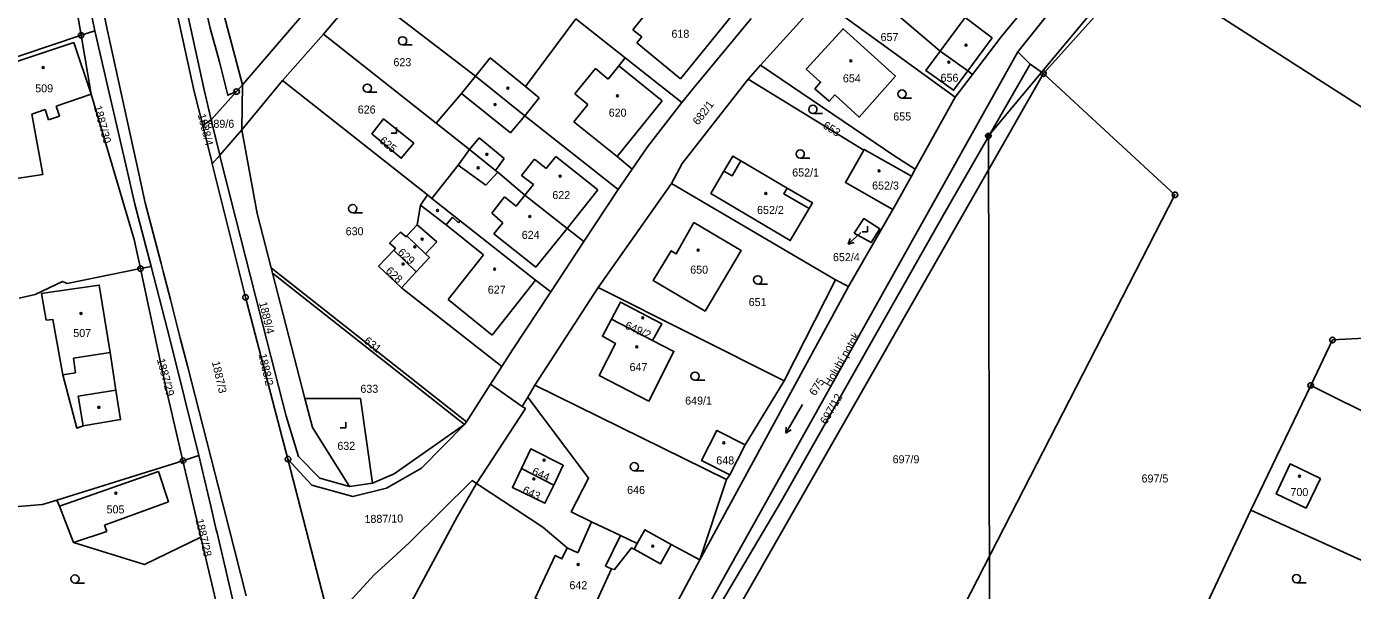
# Model space of a CAD drawing. Extents: x -587171 to -555306, y -1167727 to -1074732.
# Drawn here: x -561091.7 to -560849.9, y -1078136.7 to -1078033.9 of the extents above; entities that cross this region are included whole.
import ezdxf

# ---------------------------------------------------------------- set-up
doc = ezdxf.new("R2010")
doc.units = 0
for name, color, linetype in [('Hranice parcel', 7, 'Continuous'), ('Parcelní čísla', 7, 'Continuous'), ('Pop  PČ popisy', 7, 'Continuous'), ('Poz předměty', 7, 'Continuous'), ('Vnitřní kresba', 7, 'Continuous'), ('Značky bodu BP', 7, 'Continuous'), ('Značky budov', 7, 'Continuous'), ('Značky kultur', 7, 'Continuous')]:
    doc.layers.add(name, color=color, linetype=linetype)

msp = doc.modelspace()

# ---------------------------------------------------------------- linework, layer by layer
at = {"layer": 'Hranice parcel'}
for p, q in [((-560910.89, -1078038.54), (-560871.44, -1077989.15)), ((-561081.7, -1078035.53), (-561084.55, -1078018.75)), ((-561082.57, -1078018.16), (-561079.17, -1078034.69)), ((-561059.25, -1078045.49), (-561064.66, -1078020.81)), ((-560925.06, -1078038.44), (-560942.07, -1078023.94)), ((-560888.56, -1078022.72), (-560906.23, -1078042.52)), ((-560818.32, -1078067.81), (-560888.56, -1078022.72)), ((-561052.26, -1078044.56), (-561034.67, -1078024.09)), ((-561037.52, -1078035.3), (-561030.54, -1078027.08)), ((-561030.54, -1078027.08), (-561009.78, -1078042.99)), ((-561055.85, -1078031.01), (-561052.26, -1078044.56)), ((-560922.35, -1078046.8), (-560946.9, -1078028.93)), ((-561079.17, -1078034.69), (-561081.7, -1078035.53)), ((-561044.95, -1078043.79), (-561037.52, -1078035.3)), ((-561037.52, -1078035.3), (-561016.95, -1078051.57)), ((-560919.99, -1078042), (-560925.06, -1078038.44)), ((-560977.13, -1078156.96), (-560910.89, -1078038.54)), ((-560908.67, -1078040.79), (-560910.89, -1078038.54)), ((-560906.23, -1078042.52), (-560908.67, -1078040.79)), ((-560957.82, -1078041), (-560960.08, -1078043.53)), ((-560922.35, -1078046.8), (-560919.18, -1078042.66)), ((-560919.18, -1078042.66), (-560919.99, -1078042)), ((-561057.96, -1078050.91), (-561059.25, -1078045.49)), ((-561053.35, -1078045.78), (-561052.26, -1078044.56)), ((-561052.42, -1078052.76), (-561044.95, -1078043.79)), ((-561052.26, -1078044.56), (-561052.42, -1078052.76)), ((-561044.95, -1078043.79), (-561018.56, -1078064.64)), ((-560938.99, -1078056.48), (-560960.08, -1078043.53)), ((-561057.96, -1078050.91), (-561053.35, -1078045.78)), ((-560929.6, -1078059.93), (-560922.35, -1078046.8)), ((-561059.52, -1078052), (-561057.96, -1078050.91)), ((-561057.86, -1078058.61), (-561059.52, -1078052)), ((-561056.41, -1078057.37), (-561057.96, -1078050.91)), ((-561052.42, -1078052.76), (-561056.41, -1078057.37)), ((-561016.95, -1078051.57), (-561010.89, -1078056.36)), ((-561056.41, -1078057.37), (-561057.78, -1078058.97)), ((-561056.26, -1078058.01), (-561056.41, -1078057.37)), ((-561057.78, -1078058.97), (-561057.86, -1078058.61)), ((-561051.73, -1078083.29), (-561057.78, -1078058.97)), ((-560930.29, -1078061.18), (-560929.6, -1078059.93)), ((-560974.06, -1078062.52), (-560987.42, -1078081.51)), ((-560944.13, -1078080.13), (-560974.06, -1078062.52)), ((-561018.56, -1078064.64), (-561017.77, -1078065.26)), ((-560990.06, -1078073.1), (-560983.78, -1078063.65)), ((-561020.6, -1078078.66), (-561024.7, -1078074.69)), ((-560996.08, -1078082.31), (-560990.06, -1078073.1)), ((-561068.94, -1078077.68), (-561070.88, -1078078.07)), ((-561047.05, -1078077.92), (-561046.81, -1078078.88)), ((-561046.81, -1078078.88), (-561040.89, -1078101.71)), ((-561020.6, -1078078.66), (-561023.27, -1078081.54)), ((-561023.27, -1078081.54), (-561004.99, -1078095.88)), ((-560987.42, -1078081.51), (-560998.99, -1078099.32)), ((-560953.49, -1078098.52), (-560987.42, -1078081.51)), ((-560953.49, -1078098.52), (-560944.13, -1078080.13)), ((-561043.98, -1078112.78), (-561051.73, -1078083.29)), ((-560977.5, -1078091.16), (-560985.02, -1078087.29)), ((-561007.04, -1078099.1), (-561004.99, -1078095.88)), ((-560960.64, -1078110.18), (-560953.49, -1078098.52)), ((-561011.42, -1078105.98), (-561007.04, -1078099.1)), ((-561001.28, -1078103.17), (-561007.04, -1078099.1)), ((-560998.99, -1078099.32), (-561000.27, -1078101.47)), ((-560964.01, -1078116.53), (-560998.99, -1078099.32)), ((-560868.41, -1078122.07), (-560857.5, -1078099.36)), ((-560826.67, -1078114.73), (-560857.5, -1078099.36)), ((-561000.27, -1078101.47), (-561001.28, -1078103.17)), ((-561011.79, -1078106.45), (-561011.42, -1078105.98)), ((-560963.44, -1078115.67), (-560960.64, -1078110.18)), ((-561063.13, -1078113.08), (-561086.1, -1078120.25)), ((-561060.21, -1078112.16), (-561063.13, -1078113.08)), ((-561059.87, -1078127.04), (-561063.13, -1078113.08)), ((-561043.98, -1078112.78), (-561035.21, -1078146.81)), ((-560995.53, -1078117.52), (-561001.43, -1078114.53)), ((-560964.01, -1078116.53), (-560963.44, -1078115.67)), ((-561032.78, -1078117.8), (-561028.55, -1078117.17)), ((-560968.87, -1078131.15), (-560964.01, -1078116.53)), ((-560877.69, -1078141.91), (-560868.41, -1078122.07)), ((-560868.41, -1078122.07), (-560842.43, -1078133.91)), ((-561056.43, -1078141.73), (-561059.87, -1078127.04)), ((-560968.87, -1078131.15), (-560974.09, -1078128.34)), ((-560981.07, -1078153.84), (-560968.87, -1078131.15))]:
    msp.add_line(p, q, dxfattribs=at)
for points in [[(-561059.52, -1078052), (-561061.07, -1078045.8), (-561066.5, -1078021.01), (-561071.2, -1077996.41), (-561072.12, -1077991.25), (-561074.29, -1077979.09), (-561077.15, -1077959.01), (-561078.16, -1077950.83), (-561078.96, -1077944.55)], [(-561063.17, -1078002.86), (-561065.14, -1078004.23), (-561061.74, -1078018.76), (-561059.57, -1078028.01), (-561058.16, -1078034.2), (-561056.48, -1078040.37), (-561054.95, -1078046.47), (-561053.35, -1078045.78)], [(-560919.18, -1078042.66), (-560913.95, -1078035.83), (-560908.25, -1078028.82), (-560906.27, -1078025.71)], [(-560946.9, -1078028.93), (-560947.76, -1078029.88), (-560957.82, -1078041)], [(-560991.5, -1078032.54), (-561000.69, -1078044.87), (-561007.09, -1078039.66), (-561009.78, -1078042.99)], [(-560991.5, -1078032.54), (-560982.52, -1078039.65), (-560972.19, -1078047.81)], [(-560972.19, -1078047.81), (-560970.03, -1078045.19), (-560959.55, -1078032.46)], [(-561081.7, -1078035.53), (-561097.6, -1078040.85), (-561102.34, -1078042.43)], [(-561070.88, -1078078.07), (-561072.02, -1078072.73), (-561079.87, -1078046.29), (-561081.7, -1078035.53)], [(-561068.94, -1078077.68), (-561071.92, -1078066.3), (-561073.01, -1078061.54), (-561079.17, -1078034.69)], [(-560933.18, -1078042.96), (-560942.77, -1078034.35), (-560949.49, -1078041.7), (-560946.87, -1078044.05), (-560947.89, -1078045.28), (-560945.32, -1078047.54), (-560944.27, -1078046.39), (-560939.85, -1078050.48), (-560933.18, -1078042.96)], [(-560925.06, -1078038.44), (-560927.67, -1078041.95), (-560922.6, -1078045.55), (-560919.99, -1078042)], [(-560908.67, -1078040.79), (-560924.44, -1078068.27), (-560954.01, -1078120.4), (-560976.01, -1078157.56)], [(-561009.78, -1078042.99), (-561012.34, -1078046.14), (-561016.95, -1078051.57)], [(-561009.78, -1078042.99), (-561000.8, -1078050.22), (-560983.78, -1078063.65)], [(-560929.6, -1078059.93), (-560933.33, -1078057.56), (-560957.82, -1078041)], [(-560906.23, -1078042.52), (-560882.25, -1078064.61), (-560939.86, -1078176.8)], [(-560960.08, -1078043.53), (-560972.1, -1078058.87), (-560974.06, -1078062.52)], [(-560983.78, -1078063.65), (-560981.21, -1078059.91), (-560978.42, -1078055.84), (-560972.19, -1078047.81)], [(-561052.42, -1078052.76), (-561049.62, -1078068.03), (-561047.05, -1078077.92)], [(-561021.02, -1078055.19), (-561026.55, -1078050.75), (-561028.71, -1078053.47), (-561023.33, -1078057.95), (-561021.02, -1078055.19)], [(-561010.89, -1078056.36), (-561012.94, -1078059.21), (-561017.77, -1078065.26)], [(-561010.89, -1078056.36), (-561006.14, -1078060.15), (-561005.73, -1078060.47), (-561004.48, -1078061.5), (-561000.82, -1078064.69), (-560993.08, -1078070.74), (-560990.06, -1078073.1)], [(-560948.95, -1078067.13), (-560952.41, -1078072.96), (-560966.87, -1078064.38), (-560964.48, -1078060.31), (-560962.86, -1078057.55), (-560961.4, -1078058.41), (-560952.97, -1078063.38), (-560948.35, -1078066.1), (-560948.95, -1078067.13)], [(-560933.7, -1078067.29), (-560942.34, -1078062.39), (-560938.99, -1078056.48)], [(-560930.29, -1078061.18), (-560938.91, -1078056.34), (-560938.99, -1078056.48)], [(-561032.78, -1078117.8), (-561038.2, -1078116.25), (-561042.08, -1078112.32), (-561044.29, -1078104.96), (-561049.91, -1078083.09), (-561056.26, -1078058.01)], [(-560933.7, -1078067.29), (-560933.2, -1078066.43), (-560930.29, -1078061.18)], [(-561018.56, -1078064.64), (-561019.82, -1078066.52), (-561020.41, -1078070.11), (-561022.29, -1078072.09)], [(-561017.77, -1078065.26), (-561012.59, -1078069.36), (-560998.82, -1078080.16), (-560996.08, -1078082.31)], [(-560944.13, -1078080.13), (-560941.78, -1078081.32), (-560933.7, -1078067.29)], [(-560969.96, -1078069.63), (-560973.18, -1078075.38), (-560974.12, -1078074.81), (-560977.41, -1078080.21), (-560967.93, -1078085.81), (-560961.37, -1078074.73), (-560969.96, -1078069.63)], [(-560940.72, -1078071.62), (-560939, -1078068.94), (-560936.08, -1078070.79), (-560937.66, -1078073.33), (-560940.72, -1078071.62)], [(-561022.29, -1078072.09), (-561022.45, -1078072.29), (-561023.48, -1078071.42), (-561025.44, -1078073.44), (-561024.39, -1078074.36), (-561024.7, -1078074.69)], [(-561022.29, -1078072.09), (-561018.91, -1078075.37), (-561018.19, -1078076.06), (-561020.6, -1078078.66)], [(-561024.7, -1078074.69), (-561027.46, -1078077.64), (-561023.27, -1078081.54)], [(-561070.88, -1078078.07), (-561084.23, -1078080.75), (-561085.08, -1078080.4), (-561090.07, -1078082.8), (-561093.01, -1078083.42)], [(-561063.13, -1078113.08), (-561066.2, -1078099.97), (-561070.64, -1078079.18), (-561070.88, -1078078.07)], [(-561060.21, -1078112.16), (-561065.49, -1078091.08), (-561068.94, -1078077.68)], [(-561047.05, -1078077.92), (-561046.16, -1078078.62), (-561011.42, -1078105.98)], [(-561046.81, -1078078.88), (-561046.53, -1078079.09), (-561011.79, -1078106.45)], [(-561088.08, -1078087.48), (-561086.87, -1078087.32), (-561085.54, -1078094.76), (-561085.06, -1078097.44), (-561082.49, -1078107.12), (-561081.33, -1078106.7), (-561074.5, -1078105.58), (-561075.36, -1078100.25), (-561076.42, -1078093.37), (-561078.4, -1078081.06), (-561087.74, -1078082.44), (-561088.93, -1078082.61), (-561088.08, -1078087.48)], [(-561004.99, -1078095.88), (-561003.06, -1078092.85), (-560996.08, -1078082.31)], [(-560985.02, -1078087.29), (-560983.37, -1078084.17), (-560975.8, -1078088.14), (-560977.5, -1078091.16)], [(-560985.02, -1078087.29), (-560986.65, -1078090.39), (-560984.27, -1078091.69), (-560987.22, -1078097.56), (-560978.18, -1078102.2), (-560973.62, -1078093.15), (-560977.5, -1078091.16)], [(-560857.5, -1078099.36), (-560853.52, -1078091.07), (-560832.54, -1078089.96)], [(-561028.55, -1078117.17), (-561030.76, -1078101.76), (-561040.89, -1078101.71)], [(-561040.89, -1078101.71), (-561039.51, -1078107.04), (-561032.78, -1078117.8)], [(-561001.28, -1078103.17), (-561000.69, -1078103.59), (-561009.61, -1078117.23)], [(-560974.09, -1078128.34), (-560978.9, -1078125.67), (-560980.28, -1078128.16), (-560983.36, -1078126.7), (-560988.63, -1078124.21), (-560992.34, -1078122.43), (-560989.17, -1078116.25), (-561000.27, -1078101.47)], [(-561011.79, -1078106.45), (-561019.62, -1078114.46), (-561026, -1078118.1), (-561032.16, -1078119.59), (-561039.64, -1078117.55), (-561043.98, -1078112.78)], [(-561028.55, -1078117.17), (-561024.63, -1078115.48), (-561020.74, -1078112.75), (-561011.79, -1078106.45)], [(-560960.64, -1078110.18), (-560965.76, -1078107.57), (-560968.55, -1078113.06), (-560963.44, -1078115.67)], [(-561001.43, -1078114.53), (-560999.72, -1078110.93), (-560993.8, -1078113.92), (-560995.53, -1078117.52)], [(-561053.55, -1078140.65), (-561056.92, -1078126.21), (-561057.05, -1078125.67), (-561058.05, -1078121.38), (-561060.21, -1078112.16)], [(-560995.53, -1078117.52), (-560997.12, -1078120.84), (-561003.06, -1078117.96), (-561001.43, -1078114.53)], [(-560855.73, -1078116.3), (-560861.23, -1078113.66), (-560863.82, -1078119.12), (-560858.33, -1078121.73), (-560855.73, -1078116.3)], [(-561035.21, -1078146.81), (-561034.65, -1078145.19), (-561032.27, -1078138.29), (-561028.24, -1078133.88), (-561024.17, -1078130.17), (-561021.74, -1078127.95), (-561010.41, -1078116.7), (-561009.61, -1078117.23)], [(-561009.61, -1078117.23), (-561013.13, -1078123.34), (-561021.47, -1078138.82)], [(-561009.61, -1078117.23), (-560997.53, -1078125.17), (-560993.06, -1078128.98), (-560994.02, -1078130.97), (-560995.28, -1078130.38), (-560998.88, -1078138.14), (-560994.07, -1078140.47), (-560994.72, -1078142.08), (-560990.24, -1078144.19), (-560984.97, -1078132.79), (-560984.43, -1078132.92), (-560981.32, -1078128.98), (-560980.88, -1078129.23), (-560976.07, -1078131.9), (-560974.09, -1078128.34)], [(-561086.1, -1078120.25), (-561088.77, -1078121.08), (-561094.55, -1078121.52), (-561104.06, -1078123.41)], [(-561086.1, -1078120.25), (-561085.67, -1078121.36), (-561083.11, -1078127.99), (-561070.15, -1078132.03), (-561059.87, -1078127.04)]]:
    msp.add_lwpolyline(points, dxfattribs=at)
at = {"layer": 'Pop  PČ popisy'}
for p, q in [((-560939.65, -1078071.57), (-560941.84, -1078073.62)), ((-560939.55, -1078071.48), (-560939.65, -1078071.57)), ((-560941.84, -1078073.62), (-560941.45, -1078072.57)), ((-560941.84, -1078073.62), (-560940.77, -1078073.3))]:
    msp.add_line(p, q, dxfattribs=at)
at = {"layer": 'Poz předměty'}
for p, q in [((-560916.27, -1078053.88), (-560872.99, -1078001.92)), ((-560916.05, -1078139.03), (-560916.27, -1078053.88))]:
    msp.add_line(p, q, dxfattribs=at)
for radius in [0.5, 0.4, 0.3, 0.2, 0.1]:
    msp.add_circle((-560916.27, -1078053.88), radius, dxfattribs=at)
at = {"layer": 'Vnitřní kresba'}
for p, q in [((-561076.99, -1078034.17), (-561080.66, -1078016.29)), ((-560976.52, -1078028.85), (-560981.08, -1078034.53)), ((-560972.42, -1078043.47), (-560963.16, -1078032.12)), ((-560925.06, -1078038.44), (-560920.5, -1078032.3)), ((-560920.5, -1078032.3), (-560915.56, -1078035.97)), ((-561071.14, -1078061.03), (-561076.99, -1078034.17)), ((-560981.08, -1078034.53), (-560979.48, -1078035.82)), ((-560979.48, -1078035.82), (-560980.35, -1078036.88)), ((-560915.56, -1078035.97), (-560919.99, -1078042)), ((-561097.35, -1078041.63), (-561083.05, -1078036.86)), ((-561083.05, -1078036.86), (-561079.87, -1078046.29)), ((-560980.35, -1078036.88), (-560972.42, -1078043.47)), ((-560983.66, -1078041.09), (-560982.52, -1078039.65)), ((-560991.68, -1078046.21), (-560987.91, -1078041.56)), ((-560987.91, -1078041.56), (-560985.6, -1078043.5)), ((-560985.6, -1078043.5), (-560983.66, -1078041.09)), ((-560983.66, -1078041.09), (-560975.74, -1078047.47)), ((-560970.79, -1078155.56), (-560906.23, -1078042.52)), ((-561000.69, -1078044.87), (-560998.16, -1078046.92)), ((-561079.87, -1078046.29), (-561086.22, -1078048.47)), ((-561012.34, -1078046.14), (-561003.4, -1078053.29)), ((-560998.16, -1078046.92), (-561000.8, -1078050.22)), ((-560991.86, -1078051.29), (-560989.32, -1078048.13)), ((-560989.32, -1078048.13), (-560991.68, -1078046.21)), ((-560975.74, -1078047.47), (-560983.97, -1078057.6)), ((-561088.26, -1078049.07), (-561090.7, -1078049.92)), ((-561090.7, -1078049.92), (-561088.7, -1078060.91)), ((-561087.66, -1078050.92), (-561088.26, -1078049.07)), ((-561085.64, -1078050.27), (-561087.66, -1078050.92)), ((-561086.22, -1078048.47), (-561085.64, -1078050.27)), ((-561003.4, -1078053.29), (-561000.8, -1078050.22)), ((-560983.97, -1078057.6), (-560991.86, -1078051.29)), ((-561010.89, -1078056.36), (-561009.12, -1078054.25)), ((-561009.12, -1078054.25), (-561004.58, -1078057.97)), ((-560996.88, -1078059.83), (-560995.11, -1078057.64)), ((-560995.11, -1078057.64), (-560987.51, -1078063.73)), ((-560981.21, -1078059.91), (-560983.97, -1078057.6)), ((-561012.94, -1078059.21), (-561007.92, -1078062.87)), ((-561004.58, -1078057.97), (-561006.14, -1078060.15)), ((-561001.38, -1078061.08), (-560999.05, -1078058.09)), ((-560999.05, -1078058.09), (-560996.88, -1078059.83)), ((-561088.7, -1078060.91), (-561094.7, -1078061.79)), ((-561070.04, -1078066.09), (-561071.14, -1078061.03)), ((-561007.92, -1078062.87), (-561005.73, -1078060.47)), ((-560999.24, -1078062.75), (-561001.38, -1078061.08)), ((-561004.49, -1078064.99), (-561006.83, -1078067.94)), ((-561002.4, -1078066.67), (-561004.49, -1078064.99)), ((-561000.82, -1078064.69), (-561002.4, -1078066.67)), ((-561000.82, -1078064.69), (-560999.24, -1078062.75)), ((-560987.51, -1078063.73), (-560993.08, -1078070.74)), ((-561067.09, -1078077.12), (-561070.04, -1078066.09)), ((-561019.82, -1078066.52), (-561015.15, -1078070.06)), ((-561015.15, -1078070.06), (-561014.01, -1078068.69)), ((-561014.01, -1078068.69), (-561012.87, -1078069.7)), ((-561012.87, -1078069.7), (-561012.59, -1078069.36)), ((-561006.83, -1078067.94), (-561004.83, -1078069.7)), ((-561004.83, -1078069.7), (-561006.47, -1078071.75)), ((-561016.81, -1078073.17), (-561020.41, -1078070.11)), ((-561015.15, -1078070.06), (-561008.32, -1078075.54)), ((-561006.47, -1078071.75), (-560998.78, -1078077.8)), ((-560998.78, -1078077.8), (-560993.08, -1078070.74)), ((-561018.91, -1078075.37), (-561016.81, -1078073.17)), ((-561067.09, -1078077.12), (-561066.72, -1078078.56)), ((-561008.32, -1078075.54), (-561014.79, -1078083.72)), ((-561066.72, -1078078.56), (-561065.42, -1078083.67)), ((-561006.75, -1078090.21), (-560998.82, -1078080.16)), ((-560968.87, -1078131.15), (-560941.78, -1078081.32)), ((-561063.61, -1078090.73), (-561065.42, -1078083.67)), ((-561014.79, -1078083.72), (-561006.75, -1078090.21)), ((-561062.33, -1078095.76), (-561063.61, -1078090.73)), ((-561083.1, -1078094.41), (-561076.42, -1078093.37)), ((-561082.71, -1078097.05), (-561083.1, -1078094.41)), ((-561055.94, -1078120.76), (-561062.33, -1078095.76)), ((-561085.06, -1078097.44), (-561082.71, -1078097.05)), ((-561082.22, -1078101.31), (-561075.36, -1078100.25)), ((-561081.33, -1078106.7), (-561082.22, -1078101.31)), ((-561067.61, -1078115.06), (-561085.67, -1078121.36)), ((-561065.74, -1078120.6), (-561067.61, -1078115.06)), ((-561077.41, -1078124.83), (-561065.74, -1078120.6)), ((-561077, -1078126.01), (-561077.41, -1078124.83)), ((-560991.12, -1078129.89), (-560988.63, -1078124.21)), ((-561083.11, -1078127.99), (-561077, -1078126.01)), ((-560983.36, -1078126.7), (-560986.06, -1078132.29)), ((-560993.06, -1078128.98), (-560991.12, -1078129.89)), ((-560980.28, -1078128.16), (-560980.88, -1078129.23)), ((-560986.06, -1078132.29), (-560984.97, -1078132.79))]:
    msp.add_line(p, q, dxfattribs=at)
for points in [[(-560961.4, -1078058.41), (-560962.99, -1078061.16), (-560964.48, -1078060.31)], [(-560948.95, -1078067.13), (-560953.58, -1078064.41), (-560952.97, -1078063.38)], [(-561051.61, -1078137.69), (-561054.73, -1078125.49), (-561055.94, -1078120.76)]]:
    msp.add_lwpolyline(points, dxfattribs=at)
at = {"layer": 'Značky bodu BP'}
for centre, radius in [((-561081.7, -1078035.53), 0.5), ((-561081.7, -1078035.53), 0.0303), ((-560906.23, -1078042.52), 0.5), ((-560906.23, -1078042.52), 0.0303), ((-561053.35, -1078045.78), 0.5), ((-561053.35, -1078045.78), 0.0303), ((-560882.25, -1078064.61), 0.5), ((-560882.25, -1078064.61), 0.0303), ((-561070.88, -1078078.07), 0.5), ((-561070.88, -1078078.07), 0.0303), ((-561051.73, -1078083.29), 0.5), ((-561051.73, -1078083.29), 0.0303), ((-560853.52, -1078091.07), 0.5), ((-560853.52, -1078091.07), 0.0303), ((-560857.5, -1078099.36), 0.5), ((-560857.5, -1078099.36), 0.0303), ((-561063.13, -1078113.08), 0.5), ((-561063.13, -1078113.08), 0.0303), ((-561043.98, -1078112.78), 0.5), ((-561043.98, -1078112.78), 0.0303)]:
    msp.add_circle(centre, radius, dxfattribs=at)
at = {"layer": 'Značky budov'}
for centre in [(-560920.35, -1078037.34), (-560941.37, -1078040.17), (-560923.5, -1078040.45), (-561088.6, -1078041.42), (-561003.87, -1078045.17), (-561006.23, -1078048.16), (-560983.9, -1078046.56), (-561007.71, -1078057.23), (-561009.3, -1078059.67), (-560936.21, -1078060.22), (-560994.36, -1078061.23), (-560956.85, -1078064.36), (-561016.71, -1078067.46), (-560999.89, -1078068.54), (-561020.85, -1078074.1), (-561019.51, -1078072.68), (-560969.2, -1078074.72), (-561022.99, -1078077.22), (-561006.3, -1078078.17), (-561081.72, -1078086.24), (-560979.3, -1078087.02), (-560980.38, -1078092.3), (-561078.47, -1078103.35), (-560964.49, -1078109.82), (-560997.27, -1078112.97), (-560859.52, -1078115.92), (-560999.15, -1078116.41), (-561075.35, -1078119), (-560977.48, -1078128.67), (-560991.07, -1078131.98)]:
    msp.add_circle(centre, 0.175, dxfattribs=at)
at = {"layer": 'Značky kultur'}
for p, q in [((-561023.09, -1078037.29), (-561021.34, -1078037.29)), ((-561029.52, -1078045.92), (-561027.77, -1078045.92)), ((-560932.01, -1078046.99), (-560930.26, -1078046.99)), ((-560948.27, -1078049.79), (-560946.52, -1078049.79)), ((-561024.18, -1078053.35), (-561024.18, -1078052.35)), ((-561025.18, -1078053.35), (-561024.18, -1078053.35)), ((-560950.58, -1078057.91), (-560948.83, -1078057.91)), ((-561032.17, -1078067.87), (-561030.42, -1078067.87)), ((-560939.3, -1078071.33), (-560938.3, -1078071.33)), ((-560938.3, -1078071.33), (-560938.3, -1078070.33)), ((-560958.32, -1078080.87), (-560956.57, -1078080.87)), ((-560969.75, -1078098.42), (-560968, -1078098.42)), ((-560950.18, -1078102.84), (-560953.18, -1078108.04)), ((-561033.46, -1078107.07), (-561033.46, -1078106.07)), ((-561034.46, -1078107.07), (-561033.46, -1078107.07)), ((-560953.18, -1078108.04), (-560953.12, -1078106.94)), ((-560953.18, -1078108.04), (-560952.25, -1078107.44)), ((-560980.84, -1078114.91), (-560979.09, -1078114.91)), ((-561082.83, -1078135.38), (-561081.08, -1078135.38)), ((-560860.09, -1078135.32), (-560858.34, -1078135.32))]:
    msp.add_line(p, q, dxfattribs=at)
for centre in [(-561023.09, -1078036.54), (-561029.52, -1078045.17), (-560932.01, -1078046.24), (-560948.27, -1078049.04), (-560950.58, -1078057.16), (-561032.17, -1078067.12), (-560958.32, -1078080.12), (-560969.75, -1078097.67), (-560980.84, -1078114.16), (-561082.83, -1078134.63), (-560860.09, -1078134.57)]:
    msp.add_circle(centre, 0.75, dxfattribs=at)

# ---------------------------------------------------------------- texts
at = {"layer": 'Parcelní čísla'}
for s, p in [('618', (-560974.06, -1078035.98)), ('657', (-560935.93, -1078036.57)), ('623', (-561024.75, -1078041.16)), ('654', (-560942.8, -1078044.1)), ('656', (-560924.99, -1078044)), ('509', (-561090.07, -1078045.93)), ('626', (-561031.26, -1078049.79)), ('620', (-560985.5, -1078050.36)), ('655', (-560933.61, -1078051.06)), ('1889/6', (-561059.75, -1078052.39)), ('652/1', (-560952.04, -1078061.27)), ('652/3', (-560937.47, -1078063.65)), ('622', (-560995.78, -1078065.39)), ('652/2', (-560958.45, -1078068.1)), ('630', (-561033.46, -1078071.98)), ('624', (-561001.36, -1078072.64)), ('652/4', (-560944.61, -1078076.7)), ('650', (-560970.64, -1078078.98)), ('627', (-561007.55, -1078082.63)), ('651', (-560959.98, -1078084.89)), ('507', (-561083.13, -1078090.53)), ('647', (-560981.7, -1078096.74)), ('633', (-561030.78, -1078100.7)), ('649/1', (-560971.56, -1078102.85)), ('632', (-561034.98, -1078111.1)), ('648', (-560965.88, -1078113.76)), ('697/9', (-560933.73, -1078113.55)), ('697/5', (-560888.34, -1078117.05)), ('646', (-560982.14, -1078119.14)), ('700', (-560861.19, -1078119.52)), ('505', (-561077.06, -1078122.68)), ('642', (-560992.66, -1078136.51))]:
    msp.add_text(s, height=1.46, dxfattribs=at).set_placement(p)
for s, rotation, p in [('682/1', 53, (-560969.17, -1078052.03)), ('1887/30', 285, (-561079.4, -1078048.55)), ('1888/4', 284, (-561060.44, -1078050.01)), ('653', 328, (-560946.59, -1078052.35)), ('625', 320, (-561027.44, -1078054.95)), ('629', 318, (-561024.09, -1078075.27)), ('628', 316, (-561026.28, -1078078.6)), ('1889/4', 284, (-561049.28, -1078084.29)), ('649/2', 336, (-560982.66, -1078088.93)), ('631', 322, (-561030.26, -1078091.49)), ('1888/2', 283, (-561049.35, -1078093.74)), ('1887/29', 285, (-561067.9, -1078094.64)), ('1887/3', 283, (-561057.87, -1078095.09)), ('675', 57, (-560947.85, -1078101.36)), ('697/12', 60, (-560945.8, -1078106.59)), ('644', 336, (-560999.63, -1078115.53)), ('643', 335, (-561001.35, -1078118.94)), ('1887/10', 1, (-561030.02, -1078124.45)), ('1887/28', 283, (-561060.85, -1078123.83))]:
    msp.add_text(s, height=1.46, rotation=rotation, dxfattribs=at).set_placement(p)
at = {"layer": 'Pop  PČ popisy'}
msp.add_text('Holubí potok', height=1.4596, rotation=60, dxfattribs=at).set_placement((-560945.11, -1078099.71))

doc.saveas('drawing.dxf')
